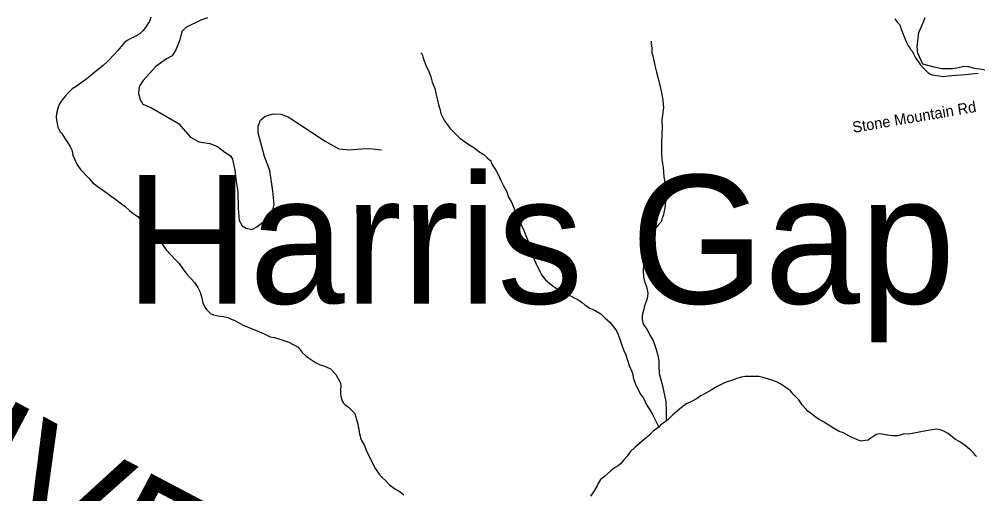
# Model space of a CAD drawing. Extents: x 1159738 to 1321356, y 736314 to 882035.
# Drawn here: x 1237410 to 1243980, y 852123 to 855373 of the extents above; entities that cross this region are included whole.
import ezdxf

# ---------------------------------------------------------------- set-up
doc = ezdxf.new("R2010")
doc.units = 0
for name, color, linetype in [('Exist Geographical Mountain Summit Label', 7, 'Continuous'), ('Exist Hydrographic Misc Water Feature', 7, 'Continuous'), ('Exist Hydrographic River Shore Label', 7, 'Continuous'), ('Exist Road Non-System Type 51', 7, 'Continuous'), ('Exist Road Non-System Type 51 Label', 7, 'Continuous')]:
    doc.layers.add(name, color=color, linetype=linetype)

msp = doc.modelspace()

# ---------------------------------------------------------------- linework, layer by layer
at = {"layer": 'Exist Hydrographic Misc Water Feature'}
for points in [[(1238312.7, 855385.8), (1238301.9, 855358.1), (1238289.4, 855338.4), (1238274.8, 855316.7), (1238258.2, 855293.2), (1238237.9, 855275.7), (1238217.4, 855260.2), (1238201.2, 855252.6), (1238174.8, 855241.3), (1238150.4, 855225.9), (1238132.1, 855212.4), (1238119.9, 855200.7), (1238084.7, 855159.6), (1238060, 855130.2), (1238016.7, 855085.2), (1237986, 855056.1), (1237941.1, 855021.2), (1237885.7, 854972.6), (1237832.7, 854935.9), (1237800.2, 854912.7), (1237773.7, 854895.4), (1237747.1, 854872), (1237726.5, 854848.6), (1237697.5, 854811.3), (1237683, 854789.6), (1237676.3, 854769.8), (1237665.2, 854726), (1237662.6, 854702.1), (1237667.8, 854670), (1237674.8, 854633.7), (1237690.1, 854601.4), (1237701.8, 854589.1), (1237720.9, 854560.6), (1237738.4, 854532.1), (1237759.5, 854501.5), (1237771, 854479.1), (1237777.9, 854441), (1237789.3, 854416.7), (1237804.5, 854380.2), (1237829.5, 854343.6), (1237884, 854286.1), (1237915.2, 854253.3), (1237950.5, 854224.4), (1237980, 854203.6), (1238013.4, 854180.7), (1238041, 854160), (1238072.4, 854137.2), (1238111.6, 854108.2), (1238135.1, 854089.6), (1238166.5, 854062.6), (1238190, 854042.1), (1238223.5, 854021.2), (1238248.7, 853990.5), (1238282.1, 853967.6), (1238309.3, 853938.9), (1238342.2, 853894), (1238367.6, 853867.3), (1238396.5, 853822.6), (1238417.7, 853794), (1238482, 853724.4), (1238505.4, 853699.7), (1238530.5, 853663), (1238559.5, 853626.3), (1238582.9, 853599.6), (1238612.1, 853568.8), (1238633.2, 853536.3), (1238650.3, 853503.8), (1238659.7, 853471.6), (1238668.6, 853431.3), (1238679.9, 853405), (1238693.4, 853384.6), (1238720.8, 853357.9), (1238742.5, 853349.4), (1238774.4, 853342.5), (1238810.3, 853337.6), (1238840.1, 853330.9), (1238861.7, 853318.3), (1238883.6, 853311.6), (1238944.8, 853278.1), (1239045.9, 853237.5), (1239083.4, 853220.5), (1239130.9, 853197.2), (1239158.8, 853192.6), (1239188.5, 853183.7), (1239258, 853161.9), (1239321.2, 853126.3), (1239336.6, 853107.8), (1239350.3, 853089.5), (1239373.6, 853066.9)], [(1243411.8, 855374.4), (1243427.4, 855352), (1243444.9, 855333.4), (1243457.9, 855297.1), (1243469.3, 855270.8), (1243486.2, 855224.4)], [(1241740.8, 855221.3), (1241740.5, 855207.3), (1241745.6, 855175.2), (1241746.7, 855143.2), (1241752.3, 855121), (1241766.6, 855056.6), (1241777.4, 855010.2), (1241790.3, 854965.9), (1241804.6, 854901.5), (1241811.7, 854869.3), (1241817.2, 854843.1), (1241820.5, 854819), (1241823.7, 854788.9), (1241825.3, 854768.8), (1241817.9, 854719), (1241814.9, 854679.1), (1241815.6, 854629), (1241814.6, 854591), (1241814, 854569), (1241813.2, 854535), (1241812.2, 854501), (1241811.3, 854463), (1241814, 854412.9), (1241824.5, 854356.6), (1241829, 854294.4), (1241832.4, 854270.3), (1241831.6, 854240.3), (1241834.5, 854198.2), (1241839.5, 854160), (1241838.5, 854122.1), (1241835.5, 854082.1), (1241830.9, 854060.2), (1241826.3, 854034.3), (1241813.4, 854002.6), (1241809.1, 853984.7), (1241796.6, 853971), (1241773.9, 853943.6), (1241757.4, 853926), (1241738.8, 853900.5), (1241715.8, 853865.1), (1241703.1, 853837.4), (1241692.2, 853799.6), (1241687.3, 853767.7), (1241686.2, 853729.7), (1241689.3, 853689.6), (1241686.2, 853651.7), (1241689.3, 853609.5), (1241692.7, 853587.4), (1241700.2, 853565.2), (1241709.5, 853543), (1241714.9, 853520.8), (1241718.4, 853496.7), (1241715.8, 853472.8), (1241709, 853446.9), (1241696.1, 853409.2), (1241691.6, 853387.3), (1241680.4, 853343.6), (1241679.7, 853317.6), (1241686.9, 853285.3), (1241694.5, 853273.2), (1241704.2, 853258.9), (1241717.7, 853238.5), (1241732.9, 853208.2), (1241754, 853173.6), (1241774.4, 853111), (1241787.4, 853070.6), (1241794.4, 853030.4), (1241793.6, 852998.4), (1241796.1, 852946.3), (1241818.1, 852861.7), (1241828.9, 852819.4), (1241841.3, 852755), (1241843.8, 852694.9), (1241843.8, 852620.9)], [(1243486.2, 855224.4), (1243491.8, 855212.2), (1243497.6, 855200), (1243503.3, 855189.9), (1243512.9, 855179.6), (1243520.5, 855163.4), (1243532.3, 855151.1), (1243539.8, 855134.9), (1243553.1, 855108.5), (1243570.6, 855082.1), (1243586, 855063.7), (1243609.3, 855035), (1243636.7, 855008.3), (1243650.4, 854997.9), (1243668.2, 854991.5), (1243682.1, 854989.1), (1243712, 854984.3), (1243748, 854981.4), (1243776.1, 854984.7), (1243826.3, 854989.4), (1243870.4, 854992.3), (1243982.8, 855003.4)], [(1240163.7, 855141.9), (1240171.5, 855133.8), (1240176.9, 855115.6), (1240186.3, 855087.3), (1240199.4, 855050.9), (1240214.6, 855022.6), (1240231.5, 854978), (1240240.6, 854941.8), (1240257.5, 854899.4), (1240268.4, 854855.1), (1240277.5, 854818.8), (1240284.6, 854786.6), (1240291.9, 854758.4), (1240299.2, 854728.2), (1240312.4, 854699.8), (1240325.9, 854677.4), (1240337.4, 854659.1), (1240364.5, 854624.4), (1240389.9, 854597.7), (1240428.8, 854558.7), (1240462.3, 854535.8), (1240497.6, 854510.9), (1240525.2, 854494.2), (1240560.6, 854467.3), (1240594, 854446.4), (1240617.5, 854423.7), (1240643, 854403.1), (1240646.5, 854385), (1240661.9, 854358.6), (1240677.3, 854338.1), (1240692.6, 854309.7), (1240711.5, 854269.2), (1240728.6, 854230.7), (1240751.5, 854190.1), (1240762.7, 854153.8), (1240783.8, 854119.2), (1240800.7, 854080.8), (1240815.9, 854044.4), (1240836.6, 853995.8), (1240868.9, 853926.9), (1240900.8, 853846.1), (1240913.8, 853805.7), (1240926.7, 853765.3), (1240939.7, 853727), (1240952.9, 853694.6), (1240968.1, 853666.2), (1240989, 853621.6), (1241016.2, 853588.9), (1241043.7, 853564.2), (1241069.1, 853545.5), (1241096.6, 853526.8), (1241155.9, 853495.2), (1241193.4, 853476.2), (1241213.2, 853465.7), (1241238.9, 853453), (1241268.4, 853432.3), (1241289.9, 853413.8), (1241321.4, 853394.8), (1241357, 853378), (1241396.5, 853354.9), (1241423.8, 853328.1), (1241459, 853297.3), (1241486.2, 853264.5), (1241503.5, 853238.1), (1241514.9, 853213.8), (1241526.1, 853181.5), (1241541, 853141), (1241552.3, 853108.7), (1241567.4, 853074.3), (1241578.4, 853038), (1241589.5, 853001.7), (1241612.2, 852949.1), (1241619.2, 852910.9), (1241637.9, 852862.4), (1241649.4, 852842), (1241666.5, 852807.6), (1241687.8, 852777), (1241708.7, 852732.4), (1241728, 852703.9), (1241749.1, 852671.4), (1241771.9, 852624.7), (1241792.8, 852580.2)], [(1239373.6, 853066.9), (1239393.4, 853054.3), (1239440.6, 853023.1), (1239468.3, 853008.4), (1239509.9, 852995.3), (1239543.5, 852978.5), (1239580.5, 852939.5), (1239603.5, 852898.8), (1239611, 852880.7), (1239614.4, 852858.5), (1239612, 852840.6), (1239613.1, 852808.5), (1239616.4, 852780.4), (1239620, 852766.3), (1239625.8, 852754.1), (1239633.6, 852743.9), (1239643.2, 852731.7), (1239666.8, 852715.1), (1239682.4, 852700.6), (1239702, 852682.1), (1239709.7, 852672), (1239715.3, 852653.8), (1239722.6, 852631.6), (1239729.9, 852599.4), (1239733.4, 852581.3), (1239737, 852567.1), (1239740.4, 852543.1), (1239745.8, 852516.9), (1239749.4, 852504.8), (1239755, 852488.7), (1239776.2, 852454.1), (1239789.2, 852415.7), (1239810.2, 852375.2), (1239832.9, 852328.5), (1239852, 852294), (1239877.2, 852257.3), (1239894.7, 852236.9), (1239922.1, 852212.1), (1239947.3, 852185.4), (1239982.7, 852158.6), (1240020.2, 852135.6), (1240045.7, 852116.9)], [(1243971.1, 852377.8), (1243963.2, 852386), (1243949.7, 852404.4), (1243930.2, 852424.9), (1243912.6, 852437.4), (1243893, 852453.9), (1243877.2, 852464.4), (1243851.6, 852481), (1243828, 852495.6), (1243806.4, 852510.2), (1243776.9, 852535), (1243747.3, 852551.7), (1243721.6, 852560.4), (1243691.7, 852565.1), (1243667.5, 852561.8), (1243651.4, 852558.2), (1243625.3, 852554.9), (1243577.1, 852546.1), (1243518.8, 852533.6), (1243468.7, 852530.9), (1243432.3, 852519.8), (1243396.4, 852520.8), (1243346.4, 852526), (1243308.6, 852533.1), (1243284.4, 852529.7), (1243268.2, 852518.1), (1243247.8, 852504.6), (1243229.4, 852491), (1243207.3, 852487.6), (1243181.4, 852484.3), (1243159.4, 852490.9), (1243145.6, 852497.2), (1243123.8, 852505.8), (1243096.2, 852520.5), (1243060.6, 852539.4), (1243028.8, 852550.3), (1242979.6, 852579.5), (1242959.9, 852592.1), (1242936.2, 852606.7), (1242912.5, 852621.3), (1242892.9, 852631.8), (1242867.3, 852648.5), (1242849.7, 852663), (1242814.3, 852687.9), (1242798.7, 852706.3), (1242775.5, 852732.9), (1242752.2, 852765.5), (1242719.1, 852800.4), (1242693.9, 852831.1), (1242658.5, 852856.1), (1242630.9, 852872.7), (1242601.3, 852889.5), (1242555.6, 852904.7), (1242516, 852917.7), (1242478.1, 852926.8), (1242434.2, 852925.8), (1242388, 852925.1), (1242357.9, 852921.8), (1242327.6, 852912.6), (1242291.3, 852899.5), (1242248.9, 852884.6), (1242216.6, 852869.4), (1242188.2, 852856.2), (1242153.5, 852833), (1242116.9, 852812), (1242082.6, 852794.9), (1242051.9, 852773.6), (1242017.4, 852754.5), (1241983, 852739.3), (1241960.6, 852723.9), (1241936.1, 852702.5), (1241889, 852663.7), (1241856.2, 852630.6), (1241843.8, 852620.9)], [(1241843.8, 852620.9), (1241831.7, 852613.2), (1241805.1, 852591.9), (1241792.8, 852580.2)], [(1241792.8, 852580.2), (1241788.6, 852576.3), (1241756, 852551.1), (1241729.3, 852523.8), (1241696.6, 852496.6), (1241659.7, 852465.5), (1241629, 852440.3), (1241596.3, 852411.1), (1241577.5, 852381.6), (1241552.8, 852356.2), (1241532.1, 852328.7), (1241515.8, 852315.1), (1241489.3, 852299.8), (1241464.8, 852280.4), (1241444.3, 852262.9), (1241419.8, 852239.5), (1241393.2, 852220.2), (1241380.7, 852198.5), (1241370, 852176.8), (1241347.1, 852137.4), (1241326.3, 852107.9)]]:
    msp.add_lwpolyline(points, dxfattribs=at)
at = {"layer": 'Exist Road Non-System Type 51'}
for points in [[(1238701, 855382.9), (1238654.9, 855366.9), (1238552.6, 855316.7), (1238524.6, 855288.6), (1238510.5, 855230.5), (1238484.5, 855162.2), (1238458.4, 855122.1), (1238420.3, 855102.1), (1238346.2, 855049.9), (1238256.6, 854950.5), (1238232.5, 854912.4), (1238228.5, 854864.3), (1238238.5, 854822.1), (1238256.6, 854792.1), (1238316.7, 854766), (1238501.1, 854659.7), (1238583.3, 854565.4), (1238641.5, 854533.3), (1238715.6, 854521.2), (1238769.8, 854501.2), (1238819.9, 854463.1), (1238858, 854437), (1238871.5, 854414.3), (1238887.6, 854338.1), (1238897.6, 854259.8), (1238907.6, 854193.6), (1238911.6, 854077.3), (1238917.6, 853995), (1238937.7, 853958.9), (1238965.7, 853940.9), (1239003.8, 853932.8), (1239037.9, 853950.9), (1239080, 853983), (1239118.1, 854017.1), (1239146.1, 854059.2), (1239156.2, 854103.4), (1239148.2, 854195.6), (1239128.1, 854336.1), (1239092, 854432.3), (1239047.9, 854594.8), (1239047.9, 854641), (1239064, 854681.1), (1239096, 854709.2), (1239152.2, 854725.2), (1239202.3, 854723.2), (1239254.4, 854703.2), (1239507.9, 854536.6), (1239600.1, 854484.4), (1239674.3, 854478.4), (1239756.5, 854484.4), (1239810.6, 854486.4), (1239892.8, 854478.4)], [(1243602.7, 855064.7), (1243568.5, 855140.8), (1243564.7, 855184.6), (1243576.1, 855281.6), (1243595.1, 855323.4), (1243619.8, 855384.3)], [(1244619.1, 855123.7), (1244570.3, 855074.2), (1244534.2, 855045.7), (1244484.7, 855015.3), (1244418.2, 854960.1), (1244395.4, 854941.1), (1244365, 854935.4), (1244327, 854939.2), (1244290.9, 854950.6), (1244142.6, 855002), (1244079.9, 855011.5), (1244007.6, 855028.6), (1243958.2, 855034.3), (1243918.3, 855047.6), (1243884.1, 855049.5), (1243836.5, 855038.1), (1243806.1, 855032.4), (1243733.9, 855032.4), (1243680.7, 855043.8), (1243602.7, 855064.7)]]:
    msp.add_lwpolyline(points, dxfattribs=at)

# ---------------------------------------------------------------- texts
at = {"layer": 'Exist Geographical Mountain Summit Label'}
msp.add_text('Harris Gap', height=880, dxfattribs=at).set_placement((1238137.2, 853425.4))
at = {"layer": 'Exist Hydrographic River Shore Label'}
msp.add_text('RIVER', height=840, rotation=332.19123, dxfattribs=at).set_placement((1236185, 852436.2))
at = {"layer": 'Exist Road Non-System Type 51 Label'}
msp.add_text('Stone Mountain Rd', height=75, rotation=9.66152, dxfattribs=at).set_placement((1243127.4, 854594.4))

doc.saveas('drawing.dxf')
